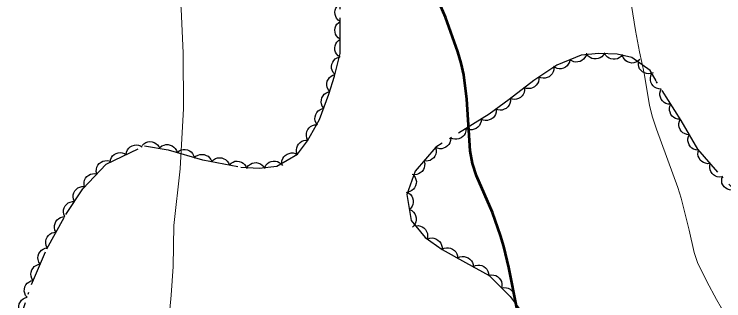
# Model space of a CAD drawing. Extents: x 356765 to 358572, y 5103174 to 5104650.
# Drawn here: x 357019.8 to 357079.3, y 5103835.7 to 5103859.8 of the extents above; entities that cross this region are included whole.
import ezdxf

# ---------------------------------------------------------------- set-up
doc = ezdxf.new("R2010")
doc.units = 0
doc.header["$LTSCALE"] = 0.6
doc.linetypes.add('DOT_DASHED', pattern=[7.7, 5, -1.2, 0.3, -1.2])
for name, color, linetype, lineweight in [('1', 7, 'Continuous', 53), ('2', 7, 'Continuous', 13), ('44', 7, 'Continuous', 25)]:
    doc.layers.add(name, color=color, linetype=linetype, lineweight=lineweight)

msp = doc.modelspace()

# ---------------------------------------------------------------- linework, layer by layer
at = {"layer": '1'}
msp.add_lwpolyline([(357061.97, 5103834.98), (357061.28, 5103838.51), (357060.86, 5103840.26), (357060.58, 5103841.19), (357059.91, 5103843.13), (357058.55, 5103846.21), (357058.22, 5103847.25), (357058.03, 5103848.3), (357057.74, 5103852.63), (357057.49, 5103854.7), (357057.27, 5103855.67), (357056.99, 5103856.63), (357055.97, 5103859.54), (357055.18, 5103861.34)], dxfattribs=at)
at = {"layer": '2'}
for points in [[(357080.11, 5103833.71), (357079.13, 5103835.09), (357078.69, 5103835.8), (357077.88, 5103837.33), (357077.12, 5103838.91), (357076.83, 5103839.76), (357076.42, 5103841.65), (357075.74, 5103844.32), (357075.45, 5103845.23), (357073.67, 5103850.12), (357073.33, 5103851.13), (357073.08, 5103852.12), (357072.64, 5103854.84), (357072.24, 5103856.62), (357071.9, 5103858.42), (357071.24, 5103862.65), (357070.93, 5103863.62), (357069.67, 5103866.28), (357068.31, 5103868.86), (357064.75, 5103874.86), (357063.1, 5103877.16), (357062.58, 5103878.01), (357062.13, 5103878.91), (357061.73, 5103879.88)], [(357032.7, 5103833.76), (357032.94, 5103836.18), (357033.1, 5103838.58), (357033.15, 5103842.03), (357033.69, 5103846.8), (357033.97, 5103851.87), (357033.93, 5103856.53), (357033.77, 5103860.2), (357033.29, 5103865.01), (357032.69, 5103868.63)]]:
    msp.add_lwpolyline(points, dxfattribs=at)
at = {"layer": '44'}
for points in [[(357047.12, 5103859.17), (357046.95, 5103859.29), (357046.82, 5103859.45), (357046.74, 5103859.59), (357046.69, 5103859.76), (357046.68, 5103859.95), (357046.71, 5103860.13), (357046.76, 5103860.29), (357046.86, 5103860.44), (357046.98, 5103860.57), (357047.13, 5103860.67)], [(357047.12, 5103857.67), (357046.94, 5103857.79), (357046.82, 5103857.95), (357046.73, 5103858.09), (357046.69, 5103858.26), (357046.67, 5103858.45), (357046.7, 5103858.63), (357046.75, 5103858.79), (357046.85, 5103858.94), (357046.97, 5103859.07), (357047.12, 5103859.17)], [(357047.11, 5103856.17), (357046.94, 5103856.29), (357046.81, 5103856.45), (357046.72, 5103856.59), (357046.68, 5103856.76), (357046.66, 5103856.95), (357046.7, 5103857.13), (357046.74, 5103857.29), (357046.84, 5103857.44), (357046.97, 5103857.57), (357047.12, 5103857.67)], [(357067.79, 5103856.51), (357067.75, 5103856.31), (357067.65, 5103856.13), (357067.55, 5103856), (357067.41, 5103855.89), (357067.25, 5103855.81), (357067.06, 5103855.77), (357066.9, 5103855.75), (357066.72, 5103855.78), (357066.55, 5103855.85), (357066.4, 5103855.95)], [(357069.32, 5103856.54), (357069.22, 5103856.36), (357069.08, 5103856.21), (357068.94, 5103856.11), (357068.78, 5103856.05), (357068.6, 5103856.02), (357068.41, 5103856.03), (357068.25, 5103856.05), (357068.09, 5103856.13), (357067.94, 5103856.25), (357067.82, 5103856.38)], [(357070.82, 5103856.4), (357070.69, 5103856.23), (357070.53, 5103856.11), (357070.38, 5103856.03), (357070.21, 5103855.99), (357070.03, 5103855.99), (357069.84, 5103856.03), (357069.69, 5103856.08), (357069.54, 5103856.18), (357069.41, 5103856.31), (357069.32, 5103856.47)], [(357046.68, 5103854.73), (357046.54, 5103854.88), (357046.45, 5103855.07), (357046.4, 5103855.22), (357046.4, 5103855.4), (357046.43, 5103855.58), (357046.5, 5103855.76), (357046.58, 5103855.9), (357046.71, 5103856.02), (357046.87, 5103856.12), (357047.04, 5103856.18)], [(357066.4, 5103855.95), (357066.36, 5103855.75), (357066.26, 5103855.57), (357066.16, 5103855.44), (357066.02, 5103855.33), (357065.86, 5103855.25), (357065.67, 5103855.2), (357065.51, 5103855.19), (357065.33, 5103855.22), (357065.16, 5103855.29), (357065.01, 5103855.39)], [(357072.27, 5103855.97), (357072.11, 5103855.83), (357071.93, 5103855.74), (357071.77, 5103855.69), (357071.6, 5103855.68), (357071.41, 5103855.71), (357071.24, 5103855.79), (357071.09, 5103855.86), (357070.97, 5103855.99), (357070.87, 5103856.15), (357070.81, 5103856.31)], [(357065.04, 5103855.33), (357065.04, 5103855.12), (357064.98, 5103854.93), (357064.91, 5103854.78), (357064.8, 5103854.65), (357064.65, 5103854.53), (357064.48, 5103854.45), (357064.32, 5103854.4), (357064.15, 5103854.4), (357063.96, 5103854.43), (357063.8, 5103854.49)], [(357073.38, 5103854.86), (357073.19, 5103854.79), (357072.98, 5103854.78), (357072.82, 5103854.79), (357072.65, 5103854.85), (357072.49, 5103854.94), (357072.36, 5103855.08), (357072.25, 5103855.2), (357072.19, 5103855.37), (357072.15, 5103855.55), (357072.16, 5103855.73)], [(357046.25, 5103853.29), (357046.12, 5103853.45), (357046.04, 5103853.64), (357046, 5103853.8), (357046.01, 5103853.97), (357046.04, 5103854.16), (357046.13, 5103854.33), (357046.22, 5103854.46), (357046.35, 5103854.58), (357046.51, 5103854.67), (357046.68, 5103854.72)], [(357074.06, 5103853.49), (357073.85, 5103853.5), (357073.66, 5103853.56), (357073.51, 5103853.64), (357073.38, 5103853.76), (357073.27, 5103853.9), (357073.2, 5103854.08), (357073.15, 5103854.24), (357073.15, 5103854.41), (357073.19, 5103854.59), (357073.26, 5103854.76)], [(357063.78, 5103854.52), (357063.79, 5103854.31), (357063.75, 5103854.11), (357063.69, 5103853.96), (357063.58, 5103853.82), (357063.44, 5103853.69), (357063.27, 5103853.6), (357063.12, 5103853.54), (357062.94, 5103853.53), (357062.76, 5103853.55), (357062.59, 5103853.6)], [(357062.59, 5103853.6), (357062.6, 5103853.4), (357062.55, 5103853.2), (357062.49, 5103853.04), (357062.39, 5103852.91), (357062.25, 5103852.78), (357062.08, 5103852.69), (357061.93, 5103852.63), (357061.75, 5103852.62), (357061.57, 5103852.64), (357061.4, 5103852.69)], [(357074.86, 5103852.22), (357074.65, 5103852.23), (357074.46, 5103852.29), (357074.31, 5103852.37), (357074.18, 5103852.49), (357074.07, 5103852.63), (357074, 5103852.81), (357073.95, 5103852.97), (357073.95, 5103853.14), (357073.99, 5103853.33), (357074.06, 5103853.49)], [(357045.74, 5103851.88), (357045.62, 5103852.05), (357045.55, 5103852.24), (357045.52, 5103852.4), (357045.54, 5103852.58), (357045.59, 5103852.76), (357045.68, 5103852.92), (357045.78, 5103853.05), (357045.92, 5103853.16), (357046.09, 5103853.24), (357046.26, 5103853.28)], [(357061.4, 5103852.69), (357061.41, 5103852.48), (357061.36, 5103852.29), (357061.29, 5103852.13), (357061.18, 5103852), (357061.04, 5103851.87), (357060.87, 5103851.79), (357060.72, 5103851.73), (357060.54, 5103851.72), (357060.36, 5103851.74), (357060.19, 5103851.8)], [(357075.66, 5103850.95), (357075.45, 5103850.96), (357075.26, 5103851.02), (357075.11, 5103851.1), (357074.98, 5103851.22), (357074.87, 5103851.36), (357074.8, 5103851.54), (357074.75, 5103851.7), (357074.75, 5103851.87), (357074.79, 5103852.06), (357074.86, 5103852.22)], [(357045.22, 5103850.47), (357045.1, 5103850.64), (357045.03, 5103850.83), (357045, 5103851), (357045.02, 5103851.17), (357045.07, 5103851.35), (357045.16, 5103851.52), (357045.26, 5103851.65), (357045.4, 5103851.75), (357045.57, 5103851.83), (357045.74, 5103851.88)], [(357060.22, 5103851.76), (357060.21, 5103851.55), (357060.15, 5103851.36), (357060.07, 5103851.21), (357059.95, 5103851.08), (357059.8, 5103850.97), (357059.63, 5103850.9), (357059.47, 5103850.85), (357059.29, 5103850.86), (357059.11, 5103850.89), (357058.95, 5103850.97)], [(357044.42, 5103849.2), (357044.32, 5103849.38), (357044.29, 5103849.58), (357044.28, 5103849.75), (357044.33, 5103849.92), (357044.4, 5103850.09), (357044.52, 5103850.24), (357044.64, 5103850.35), (357044.79, 5103850.43), (357044.97, 5103850.49), (357045.15, 5103850.5)], [(357058.95, 5103850.97), (357058.94, 5103850.76), (357058.87, 5103850.57), (357058.8, 5103850.42), (357058.68, 5103850.29), (357058.53, 5103850.18), (357058.35, 5103850.11), (357058.2, 5103850.06), (357058.02, 5103850.07), (357057.84, 5103850.1), (357057.67, 5103850.18)], [(357076.42, 5103849.66), (357076.21, 5103849.67), (357076.02, 5103849.75), (357075.88, 5103849.82), (357075.75, 5103849.95), (357075.65, 5103850.1), (357075.58, 5103850.28), (357075.54, 5103850.44), (357075.55, 5103850.61), (357075.59, 5103850.79), (357075.66, 5103850.95)], [(357057.67, 5103850.18), (357057.66, 5103849.97), (357057.6, 5103849.77), (357057.52, 5103849.63), (357057.4, 5103849.5), (357057.26, 5103849.39), (357057.08, 5103849.32), (357056.92, 5103849.27), (357056.75, 5103849.27), (357056.56, 5103849.31), (357056.4, 5103849.38)], [(357056.4, 5103849.38), (357056.39, 5103849.17), (357056.32, 5103848.98), (357056.25, 5103848.83), (357056.13, 5103848.71), (357055.98, 5103848.6), (357055.8, 5103848.52), (357055.65, 5103848.48), (357055.47, 5103848.48), (357055.29, 5103848.52), (357055.13, 5103848.59)], [(357077.18, 5103848.37), (357076.97, 5103848.38), (357076.78, 5103848.45), (357076.63, 5103848.53), (357076.51, 5103848.65), (357076.4, 5103848.8), (357076.34, 5103848.98), (357076.29, 5103849.14), (357076.3, 5103849.32), (357076.34, 5103849.5), (357076.42, 5103849.66)], [(357029.16, 5103847.99), (357029.19, 5103848.2), (357029.28, 5103848.38), (357029.37, 5103848.52), (357029.5, 5103848.63), (357029.66, 5103848.73), (357029.85, 5103848.78), (357030.01, 5103848.81), (357030.18, 5103848.78), (357030.36, 5103848.73), (357030.51, 5103848.64)], [(357030.5, 5103848.75), (357030.64, 5103848.9), (357030.82, 5103849), (357030.97, 5103849.06), (357031.15, 5103849.08), (357031.33, 5103849.06), (357031.51, 5103849), (357031.66, 5103848.93), (357031.79, 5103848.81), (357031.9, 5103848.66), (357031.98, 5103848.5)], [(357031.99, 5103848.57), (357032.15, 5103848.71), (357032.34, 5103848.79), (357032.5, 5103848.83), (357032.68, 5103848.83), (357032.86, 5103848.79), (357033.03, 5103848.71), (357033.17, 5103848.62), (357033.28, 5103848.49), (357033.38, 5103848.33), (357033.44, 5103848.16)], [(357043.53, 5103847.98), (357043.46, 5103848.18), (357043.45, 5103848.39), (357043.47, 5103848.55), (357043.53, 5103848.71), (357043.63, 5103848.87), (357043.77, 5103849), (357043.9, 5103849.1), (357044.06, 5103849.16), (357044.24, 5103849.2), (357044.42, 5103849.19)], [(357027.81, 5103847.34), (357027.84, 5103847.55), (357027.93, 5103847.73), (357028.02, 5103847.87), (357028.15, 5103847.98), (357028.31, 5103848.08), (357028.49, 5103848.13), (357028.65, 5103848.16), (357028.83, 5103848.13), (357029.01, 5103848.08), (357029.16, 5103847.99)], [(357033.44, 5103848.16), (357033.6, 5103848.3), (357033.78, 5103848.38), (357033.94, 5103848.42), (357034.12, 5103848.42), (357034.3, 5103848.38), (357034.47, 5103848.3), (357034.61, 5103848.21), (357034.73, 5103848.08), (357034.82, 5103847.92), (357034.88, 5103847.75)], [(357042.22, 5103847.26), (357042.23, 5103847.46), (357042.31, 5103847.65), (357042.39, 5103847.8), (357042.51, 5103847.92), (357042.67, 5103848.03), (357042.85, 5103848.09), (357043.01, 5103848.13), (357043.18, 5103848.12), (357043.36, 5103848.07), (357043.52, 5103847.99)], [(357055.13, 5103848.59), (357055.18, 5103848.39), (357055.18, 5103848.18), (357055.15, 5103848.02), (357055.07, 5103847.86), (357054.97, 5103847.71), (357054.82, 5103847.59), (357054.68, 5103847.5), (357054.51, 5103847.45), (357054.33, 5103847.43), (357054.15, 5103847.45)], [(357078.18, 5103847.25), (357077.97, 5103847.22), (357077.77, 5103847.26), (357077.62, 5103847.31), (357077.47, 5103847.4), (357077.34, 5103847.53), (357077.24, 5103847.7), (357077.17, 5103847.84), (357077.14, 5103848.02), (357077.15, 5103848.2), (357077.19, 5103848.38)], [(357026.7, 5103846.36), (357026.65, 5103846.57), (357026.67, 5103846.77), (357026.7, 5103846.93), (357026.79, 5103847.09), (357026.9, 5103847.23), (357027.05, 5103847.35), (357027.19, 5103847.43), (357027.37, 5103847.47), (357027.55, 5103847.48), (357027.73, 5103847.45)], [(357034.86, 5103847.69), (357035.01, 5103847.84), (357035.19, 5103847.93), (357035.35, 5103847.99), (357035.52, 5103848), (357035.71, 5103847.98), (357035.88, 5103847.91), (357036.03, 5103847.84), (357036.16, 5103847.72), (357036.27, 5103847.57), (357036.34, 5103847.4)], [(357036.34, 5103847.4), (357036.48, 5103847.55), (357036.66, 5103847.65), (357036.82, 5103847.7), (357036.99, 5103847.72), (357037.18, 5103847.7), (357037.36, 5103847.63), (357037.5, 5103847.56), (357037.63, 5103847.43), (357037.74, 5103847.28), (357037.81, 5103847.12)], [(357037.81, 5103847.12), (357037.96, 5103847.27), (357038.14, 5103847.36), (357038.29, 5103847.42), (357038.47, 5103847.43), (357038.65, 5103847.41), (357038.83, 5103847.34), (357038.98, 5103847.27), (357039.1, 5103847.15), (357039.21, 5103847), (357039.28, 5103846.83)], [(357040.79, 5103846.9), (357040.88, 5103847.09), (357041.02, 5103847.23), (357041.16, 5103847.34), (357041.32, 5103847.4), (357041.5, 5103847.44), (357041.69, 5103847.43), (357041.85, 5103847.4), (357042.01, 5103847.32), (357042.16, 5103847.21), (357042.28, 5103847.07)], [(357054.15, 5103847.45), (357054.21, 5103847.25), (357054.2, 5103847.04), (357054.17, 5103846.88), (357054.1, 5103846.72), (357053.99, 5103846.57), (357053.84, 5103846.45), (357053.7, 5103846.36), (357053.54, 5103846.31), (357053.35, 5103846.29), (357053.17, 5103846.31)], [(357039.29, 5103846.9), (357039.42, 5103847.07), (357039.58, 5103847.19), (357039.73, 5103847.27), (357039.9, 5103847.3), (357040.08, 5103847.31), (357040.27, 5103847.27), (357040.42, 5103847.22), (357040.57, 5103847.11), (357040.7, 5103846.98), (357040.79, 5103846.83)], [(357079.17, 5103846.12), (357078.96, 5103846.09), (357078.76, 5103846.13), (357078.61, 5103846.18), (357078.46, 5103846.28), (357078.33, 5103846.4), (357078.23, 5103846.57), (357078.16, 5103846.71), (357078.13, 5103846.89), (357078.14, 5103847.07), (357078.18, 5103847.25)], [(357025.67, 5103845.27), (357025.62, 5103845.48), (357025.64, 5103845.68), (357025.67, 5103845.84), (357025.75, 5103846), (357025.87, 5103846.14), (357026.02, 5103846.26), (357026.16, 5103846.34), (357026.33, 5103846.38), (357026.52, 5103846.39), (357026.7, 5103846.36)], [(357053.29, 5103846.24), (357053.41, 5103846.07), (357053.48, 5103845.88), (357053.51, 5103845.72), (357053.5, 5103845.55), (357053.45, 5103845.37), (357053.36, 5103845.2), (357053.26, 5103845.07), (357053.12, 5103844.96), (357052.96, 5103844.88), (357052.78, 5103844.83)], [(357080.19, 5103845.02), (357079.99, 5103844.99), (357079.78, 5103845.02), (357079.63, 5103845.07), (357079.48, 5103845.16), (357079.34, 5103845.29), (357079.24, 5103845.45), (357079.16, 5103845.59), (357079.14, 5103845.77), (357079.14, 5103845.95), (357079.18, 5103846.13)], [(357024.82, 5103844.04), (357024.73, 5103844.23), (357024.71, 5103844.44), (357024.72, 5103844.6), (357024.77, 5103844.77), (357024.86, 5103844.93), (357024.99, 5103845.07), (357025.11, 5103845.18), (357025.27, 5103845.25), (357025.45, 5103845.3), (357025.63, 5103845.3)], [(357052.67, 5103844.84), (357052.86, 5103844.76), (357053.02, 5103844.62), (357053.13, 5103844.5), (357053.2, 5103844.34), (357053.25, 5103844.16), (357053.25, 5103843.97), (357053.23, 5103843.8), (357053.16, 5103843.64), (357053.06, 5103843.49), (357052.93, 5103843.36)], [(357024, 5103842.78), (357023.92, 5103842.98), (357023.9, 5103843.18), (357023.9, 5103843.34), (357023.96, 5103843.51), (357024.04, 5103843.67), (357024.17, 5103843.81), (357024.29, 5103843.92), (357024.46, 5103843.99), (357024.64, 5103844.04), (357024.82, 5103844.04)], [(357052.93, 5103843.36), (357053.12, 5103843.28), (357053.27, 5103843.14), (357053.38, 5103843.02), (357053.45, 5103842.86), (357053.5, 5103842.68), (357053.5, 5103842.49), (357053.48, 5103842.33), (357053.41, 5103842.16), (357053.31, 5103842.01), (357053.18, 5103841.88)], [(357023.28, 5103841.47), (357023.18, 5103841.65), (357023.15, 5103841.86), (357023.14, 5103842.02), (357023.19, 5103842.19), (357023.26, 5103842.36), (357023.38, 5103842.51), (357023.5, 5103842.62), (357023.65, 5103842.7), (357023.83, 5103842.76), (357024.01, 5103842.78)], [(357022.54, 5103840.16), (357022.45, 5103840.35), (357022.42, 5103840.55), (357022.41, 5103840.71), (357022.45, 5103840.88), (357022.53, 5103841.05), (357022.65, 5103841.2), (357022.76, 5103841.31), (357022.92, 5103841.4), (357023.1, 5103841.45), (357023.28, 5103841.47)], [(357053.45, 5103842.01), (357053.66, 5103842.02), (357053.85, 5103841.98), (357054.01, 5103841.92), (357054.15, 5103841.82), (357054.28, 5103841.69), (357054.37, 5103841.52), (357054.44, 5103841.37), (357054.45, 5103841.2), (357054.44, 5103841.01), (357054.39, 5103840.84)], [(357054.43, 5103840.88), (357054.63, 5103840.96), (357054.83, 5103840.98), (357054.99, 5103840.97), (357055.16, 5103840.91), (357055.32, 5103840.81), (357055.46, 5103840.68), (357055.56, 5103840.55), (357055.63, 5103840.39), (357055.67, 5103840.21), (357055.67, 5103840.03)], [(357021.94, 5103838.79), (357021.83, 5103838.96), (357021.78, 5103839.16), (357021.75, 5103839.32), (357021.78, 5103839.49), (357021.84, 5103839.67), (357021.94, 5103839.83), (357022.04, 5103839.96), (357022.19, 5103840.05), (357022.36, 5103840.13), (357022.54, 5103840.16)], [(357055.66, 5103840.03), (357055.85, 5103840.12), (357056.05, 5103840.16), (357056.22, 5103840.16), (357056.39, 5103840.12), (357056.55, 5103840.04), (357056.7, 5103839.92), (357056.82, 5103839.81), (357056.9, 5103839.65), (357056.96, 5103839.47), (357056.97, 5103839.29)], [(357056.97, 5103839.29), (357057.16, 5103839.39), (357057.36, 5103839.42), (357057.52, 5103839.43), (357057.69, 5103839.38), (357057.86, 5103839.31), (357058.01, 5103839.19), (357058.13, 5103839.07), (357058.21, 5103838.92), (357058.27, 5103838.74), (357058.28, 5103838.56)], [(357021.35, 5103837.41), (357021.24, 5103837.58), (357021.18, 5103837.78), (357021.16, 5103837.94), (357021.18, 5103838.12), (357021.24, 5103838.29), (357021.35, 5103838.45), (357021.45, 5103838.58), (357021.6, 5103838.68), (357021.77, 5103838.75), (357021.94, 5103838.79)], [(357058.28, 5103838.56), (357058.47, 5103838.66), (357058.67, 5103838.69), (357058.83, 5103838.7), (357059, 5103838.66), (357059.17, 5103838.58), (357059.32, 5103838.46), (357059.44, 5103838.35), (357059.52, 5103838.19), (357059.58, 5103838.02), (357059.59, 5103837.84)], [(357020.85, 5103836), (357020.72, 5103836.16), (357020.65, 5103836.35), (357020.61, 5103836.51), (357020.62, 5103836.69), (357020.66, 5103836.87), (357020.75, 5103837.04), (357020.85, 5103837.17), (357020.98, 5103837.28), (357021.15, 5103837.37), (357021.32, 5103837.42)], [(357059.6, 5103837.84), (357059.8, 5103837.88), (357060.01, 5103837.86), (357060.17, 5103837.82), (357060.32, 5103837.73), (357060.46, 5103837.61), (357060.57, 5103837.46), (357060.65, 5103837.32), (357060.69, 5103837.14), (357060.69, 5103836.96), (357060.66, 5103836.78)], [(357060.66, 5103836.78), (357060.86, 5103836.82), (357061.07, 5103836.8), (357061.23, 5103836.76), (357061.38, 5103836.67), (357061.52, 5103836.55), (357061.63, 5103836.4), (357061.71, 5103836.26), (357061.75, 5103836.08), (357061.75, 5103835.9), (357061.72, 5103835.72)], [(357020.37, 5103834.57), (357020.25, 5103834.74), (357020.18, 5103834.93), (357020.14, 5103835.09), (357020.15, 5103835.26), (357020.19, 5103835.44), (357020.28, 5103835.61), (357020.37, 5103835.75), (357020.51, 5103835.86), (357020.67, 5103835.95), (357020.85, 5103836)]]:
    msp.add_lwpolyline(points, dxfattribs=at)
at = {"layer": '44', "linetype": 'DOT_DASHED'}
for points in [[(357019.76, 5103832.72), (357021.2, 5103837.06), (357022.5, 5103840.08), (357024.1, 5103842.94), (357025.51, 5103845.11), (357027.47, 5103847.18), (357030.69, 5103848.72), (357032.67, 5103848.38), (357035.58, 5103847.55), (357038.78, 5103846.93), (357040.32, 5103846.85), (357041.8, 5103847.02), (357043.55, 5103848.01), (357044.38, 5103849.13), (357045.39, 5103850.93), (357046.18, 5103853.06), (357046.64, 5103854.58), (357047.11, 5103856.48), (357047.13, 5103860.42)], [(357081.77, 5103843.3), (357078.82, 5103846.52), (357077.13, 5103848.45), (357075.73, 5103850.84), (357073.63, 5103854.17), (357073.13, 5103855.04), (357071.59, 5103856.13), (357070.36, 5103856.42), (357068.82, 5103856.49), (357067.34, 5103856.33), (357065.29, 5103855.5), (357063.38, 5103854.21), (357061.29, 5103852.61), (357059.61, 5103851.38), (357055.14, 5103848.6), (357053.42, 5103846.6), (357052.71, 5103844.63), (357053.08, 5103842.46), (357054.25, 5103841.01), (357055.68, 5103840.02)], [(357055.68, 5103840.02), (357057.64, 5103838.92), (357059.61, 5103837.83), (357061.39, 5103836.05), (357062.63, 5103834.37)]]:
    msp.add_lwpolyline(points, dxfattribs=at)

doc.saveas('drawing.dxf')
